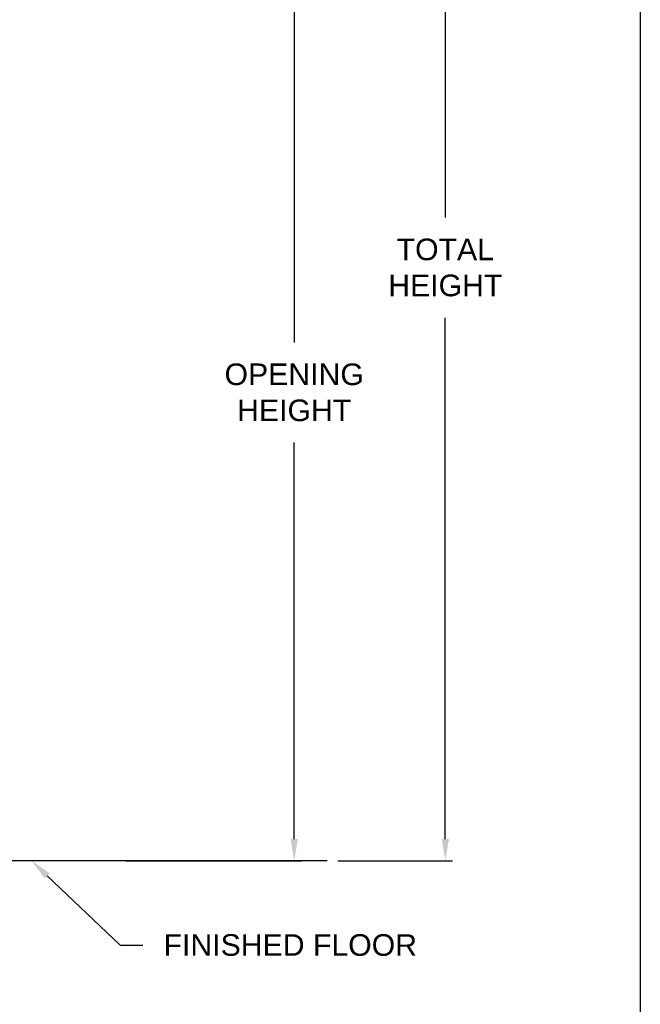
# Model space of a CAD drawing. Header units: inches. Extents: x 170 to 284, y 215 to 248.
# Tile 443 of 656: x 211.03 to 213.72, y 219.47 to 223.74. Entities that reach past the tile are written whole.
import ezdxf
from ezdxf import colors
from ezdxf.entities.mleader import LeaderData, LeaderLine
from ezdxf.math import Vec2, Vec3

# ---------------------------------------------------------------- set-up
doc = ezdxf.new("R2010")
doc.units = ezdxf.units.IN
doc.header["$LTSCALE"] = 0.25
doc.header["$MEASUREMENT"] = 0
doc.layers.add('ANNOTATIONS', color=1, linetype='Continuous')
doc.layers.add('RH FRONT OF HOOD', color=7, linetype='Continuous')
doc.styles.add('ARIAL', font='arial.ttf', dxfattribs={"height": 0.09375})
doc.dimstyles.new('STANDARD$0', dxfattribs={"dimtxt": 0.09375, "dimasz": 0.09375, "dimexe": 0.03125, "dimexo": 0.046875, "dimgap": 0.09, "dimtad": 0, "dimtih": 1, "dimtoh": 1, "dimdec": 4, "dimzin": 0, "dimdsep": 46, "dimtxsty": 'ARIAL', "dimcen": 0.09, "dimadec": 0, "dimazin": 0, "dimtfac": 1, "dimtdec": 4, "dimtofl": 0, "dimtmove": 0, "dimatfit": 1, "dimfxl": 1, "dimtolj": 1, "dimtzin": 0, "dimarcsym": 0})

# ---------------------------------------------------------------- blocks, each defined once
blk = doc.blocks.new('*D132')
at = {"layer": 'ANNOTATIONS', "color": 0, "lineweight": -2, "transparency": 16777216}
for p, q in [((210.8126, 224.1544), (212.253, 224.1544)), ((212.2218, 224.0607), (212.2218, 222.3405)), ((212.2218, 220.1855), (212.2218, 221.9056)), ((211.4913, 220.0917), (212.253, 220.0917))]:
    blk.add_line(p, q, dxfattribs=at)
at = {"layer": 'ANNOTATIONS', "color": 0, "transparency": 16777216}
for points in [[(212.2062, 224.0607), (212.2374, 224.0607), (212.2218, 224.1544)], [(212.2062, 220.1855), (212.2374, 220.1855), (212.2218, 220.0917)]]:
    blk.add_solid(points, dxfattribs=at)
at = {"layer": 'defpoints', "color": 0, "transparency": 16777216}
for p in [(210.7657, 224.1544), (211.4444, 220.0917), (212.2218, 220.0917)]:
    blk.add_point(p, dxfattribs=at)
at = {"layer": 'ANNOTATIONS', "color": 0, "transparency": 16777216, "insert": (212.2218, 222.1231), "char_height": 0.09375, "attachment_point": 5, "style": 'ARIAL'}
blk.add_mtext('\\A1;OPENING\\PHEIGHT', dxfattribs=at)
blk = doc.blocks.new('*D133')
at = {"layer": 'ANNOTATIONS', "color": 0, "lineweight": -2, "transparency": 16777216}
for p, q in [((211.5735, 225.238), (212.908, 225.238)), ((212.8768, 225.1442), (212.8768, 222.8823)), ((212.8768, 220.1855), (212.8768, 222.4474)), ((212.4116, 220.0917), (212.908, 220.0917))]:
    blk.add_line(p, q, dxfattribs=at)
at = {"layer": 'ANNOTATIONS', "color": 0, "transparency": 16777216}
for points in [[(212.8611, 225.1442), (212.8924, 225.1442), (212.8768, 225.238)], [(212.8611, 220.1855), (212.8924, 220.1855), (212.8768, 220.0917)]]:
    blk.add_solid(points, dxfattribs=at)
at = {"layer": 'defpoints', "color": 0, "transparency": 16777216}
for p in [(211.5266, 225.238), (212.3647, 220.0917), (212.8768, 220.0917)]:
    blk.add_point(p, dxfattribs=at)
at = {"layer": 'ANNOTATIONS', "color": 0, "transparency": 16777216, "insert": (212.8768, 222.6648), "char_height": 0.09375, "attachment_point": 5, "style": 'ARIAL'}
blk.add_mtext('\\A1;TOTAL\\PHEIGHT', dxfattribs=at)

msp = doc.modelspace()

# ---------------------------------------------------------------- linework, layer by layer
at = {"layer": 'defpoints'}
msp.add_lwpolyline([(213.72204, 214.75854), (194.25216, 214.75854), (194.25216, 227.49365), (213.72204, 227.49365)], close=True, dxfattribs=at)
at = {"layer": 'RH FRONT OF HOOD'}
msp.add_line((212.36472, 220.09171), (209.57818, 220.09171), dxfattribs=at)

# ---------------------------------------------------------------- dimensions: what is measured, and where the dimension line sits
at = {"layer": 'ANNOTATIONS'}
for base, p1, p2, text, picture, middle in [((212.87676, 220.09171), (211.52661, 225.23798), (212.36472, 220.09171), 'TOTAL\\PHEIGHT', '*D133', (212.87676, 222.66485)), ((212.22178, 220.09171), (210.76571, 224.15443), (211.44438, 220.09171), 'OPENING\\PHEIGHT', '*D132', (212.22178, 222.12307))]:
    dim = msp.add_linear_dim(base=base, p1=p1, p2=p2, angle=90, text=text, dimstyle='STANDARD$0', dxfattribs=at)
    dim.commit()
    dim.dimension.update_dxf_attribs({"geometry": picture, "text_midpoint": middle})

# ---------------------------------------------------------------- leaders
ml = msp.add_multileader_mtext('Standard', dxfattribs=at)
ml.set_content('FINISHED FLOOR', color=256, style='ARIAL')
ml.set_leader_properties()
ml.build(insert=Vec2(0, 0))
ml.multileader.update_dxf_attribs({"dogleg_length": 0.36, "arrow_head_size": 0.09375})
ctx = ml.context
ctx.base_point, ctx.char_height, ctx.arrow_head_size, ctx.landing_gap_size, ctx.plane_origin = Vec3(211.56551, 219.72565), 0.09375, 0.09375, 0.09, Vec3(210.78047, 219.29242)
notes = []
notes.append((ctx, [(0, (1, 1, 0), (211.46755, 219.72565), (1, 0), 0.09796, [(0, [(211.08338, 220.09171)], 0, [])])]))
ctx.mtext.insert, ctx.mtext.flow_direction = Vec3(211.65551, 219.77332), 5
for ctx, leaders in notes:
    for number, flags, end, landing, length, lines in leaders:
        leader = LeaderData()
        leader.index, (leader.has_last_leader_line, leader.has_dogleg_vector, leader.attachment_direction) = number, flags
        leader.last_leader_point, leader.dogleg_vector, leader.dogleg_length = Vec3(end), Vec3(landing), length
        for number, points, colour, breaks in lines:
            line = LeaderLine()
            line.index, line.vertices, line.color, line.breaks = number, Vec3.list(points), colors.encode_raw_color(colour), breaks
            leader.lines.append(line)
        ctx.leaders.append(leader)

doc.saveas('drawing.dxf')
